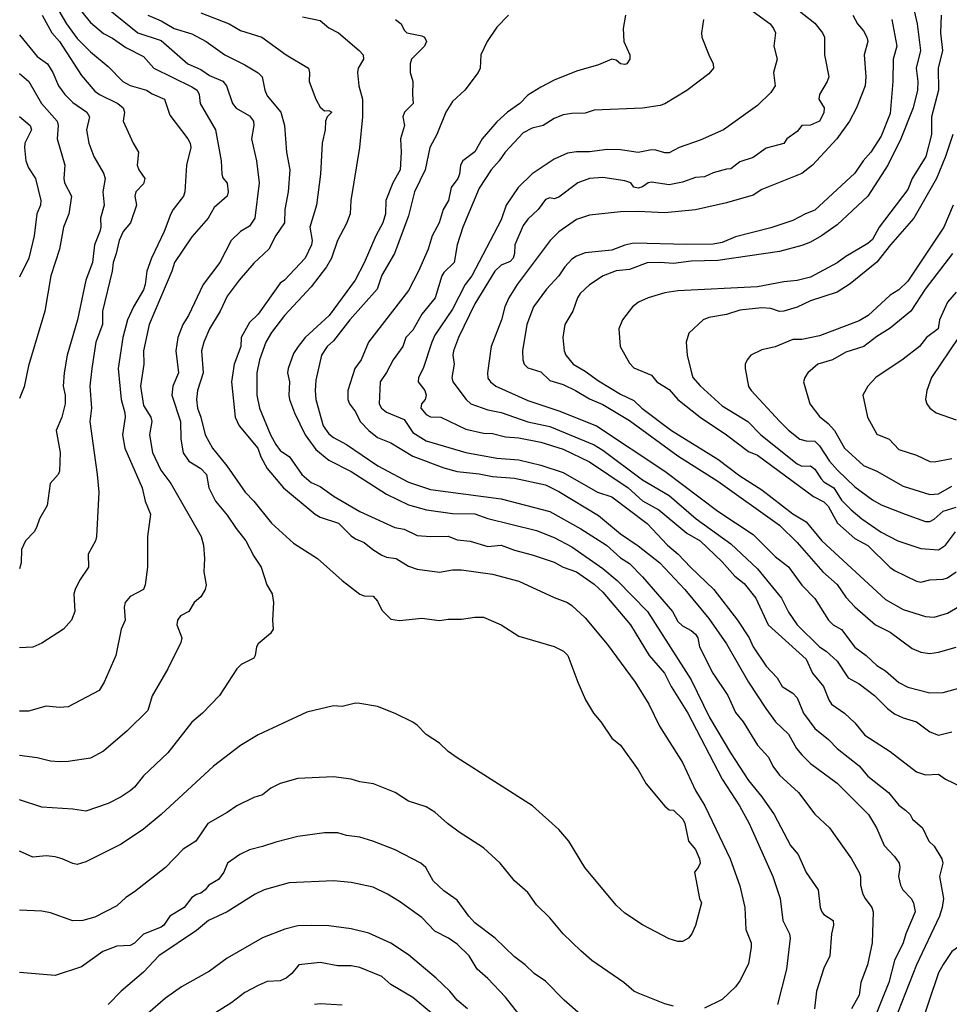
# Model space of a CAD drawing. Header units: metres. Extents: x -46681 to -43747, y -240911 to -237677.
# Tile 682 of 1056: x -46681 to -46576, y -238276 to -238165. Entities that reach past the tile are written whole.
import ezdxf

# ---------------------------------------------------------------- set-up
doc = ezdxf.new("R2010")
doc.units = ezdxf.units.M
doc.layers.add('CONTOUR_INDEX', color=1, linetype='Continuous')
doc.layers.add('CONTOUR_INTER', color=3, linetype='Continuous')

msp = doc.modelspace()

# ---------------------------------------------------------------- linework, layer by layer
at = {"layer": 'CONTOUR_INDEX'}
for points, elevation in [([(-46678.57, -238164.52), (-46677.45, -238166.52), (-46676.58, -238167.52), (-46674.1, -238171.37), (-46672.6, -238173.12), (-46672.05, -238173.52), (-46669.98, -238174.52), (-46669.39, -238175.02), (-46669.24, -238175.52), (-46669.39, -238176.52), (-46668.24, -238179.02), (-46667.66, -238180.02), (-46667.79, -238181.52), (-46667.61, -238182.02), (-46666.95, -238183.02), (-46667.1, -238183.63), (-46667.95, -238184.52), (-46668.06, -238185.02), (-46667.88, -238186.02), (-46668.57, -238188.02), (-46669.38, -238189.02), (-46669.83, -238190.02), (-46670.16, -238191.52), (-46670.53, -238192.52), (-46670.62, -238193.52), (-46671.71, -238198.02), (-46671.71, -238199.52), (-46672.48, -238201.52), (-46672.95, -238204.52), (-46673.14, -238206.52), (-46672.97, -238209.02), (-46673.17, -238210.52), (-46672.31, -238216.52), (-46672.14, -238218.52), (-46672.39, -238223.52), (-46672.51, -238224.02), (-46673.33, -238225.52), (-46673.31, -238227.02), (-46674.33, -238228.52), (-46674.83, -238229.52), (-46674.95, -238230.02), (-46674.84, -238232.02), (-46675.24, -238233.02), (-46676.14, -238234.02), (-46678.6, -238235.61), (-46679.6, -238236.05), (-46681.1, -238236.15)], 105), ([(-46660.6, -238164.25), (-46657.4, -238165.52), (-46656.1, -238166.27), (-46653.7, -238167.02), (-46650.94, -238169.02), (-46648.43, -238170.52), (-46648.31, -238171.02), (-46648.33, -238172.02), (-46647.6, -238174.04), (-46647.1, -238174.94), (-46646.6, -238175.35), (-46646.1, -238175.33), (-46645.77, -238175.52), (-46646.3, -238176.02), (-46646.48, -238176.52), (-46646.51, -238177.52), (-46646.87, -238179.02), (-46647.07, -238182.52), (-46647.52, -238186.02), (-46648.26, -238188.52), (-46647.99, -238190.02), (-46648.06, -238190.52), (-46648.79, -238192.02), (-46651.14, -238194.52), (-46651.6, -238194.86), (-46654.1, -238198.36), (-46655.1, -238199.3), (-46656.02, -238201.02), (-46656.07, -238202.02), (-46656.81, -238204.02), (-46657.11, -238206.02), (-46656.71, -238210.02), (-46656.26, -238211.02), (-46654.16, -238213.52), (-46653.82, -238214.52), (-46653.1, -238215.82), (-46651.23, -238218.02), (-46647.67, -238221.02), (-46647.1, -238221.33), (-46645, -238222.02), (-46643.6, -238223.45), (-46643.1, -238223.81), (-46642.1, -238224.22), (-46641.12, -238225.02), (-46640.1, -238225.65), (-46639.6, -238225.86), (-46638.5, -238226.02), (-46637.1, -238226.9), (-46636.1, -238227.25), (-46633.6, -238227.58), (-46632.1, -238227.3), (-46631.1, -238227.31), (-46627.6, -238227.81), (-46624.6, -238228.58), (-46620.6, -238230.46), (-46619.1, -238231.01), (-46618.6, -238231.33), (-46617.1, -238232.76), (-46614.6, -238235.71), (-46611.44, -238240.02), (-46609.91, -238242.52), (-46608.7, -238245.02), (-46606.1, -238249.12), (-46604.6, -238252.27), (-46603.55, -238254.02), (-46600.71, -238260.02), (-46599.6, -238263.08), (-46599.02, -238265.52), (-46598.93, -238268.02), (-46598.32, -238269.52), (-46598.32, -238270.02), (-46598.6, -238271.9), (-46599.6, -238273.83), (-46600.08, -238274.52), (-46601.6, -238275.96), (-46603.6, -238276.91)], 100), ([(-46579.85, -238164.02), (-46579.53, -238165.52), (-46579.15, -238168.52), (-46579.64, -238170.52), (-46579.44, -238172.02), (-46579.48, -238173.02), (-46579.98, -238175.02), (-46581.37, -238178.52), (-46582.85, -238181.52), (-46585.1, -238185), (-46588.6, -238188.25), (-46590.35, -238189.52), (-46591.6, -238190.21), (-46592.6, -238190.6), (-46595.1, -238191.28), (-46602.1, -238192.28), (-46605.1, -238192.38), (-46607.1, -238192.65), (-46608.6, -238192.52), (-46610.1, -238192.56), (-46612.1, -238193.31), (-46613.6, -238193.45), (-46615.08, -238194.02), (-46616.6, -238195.03), (-46617.66, -238196.02), (-46617.98, -238196.52), (-46618.48, -238198.02), (-46619.39, -238199.52), (-46619.63, -238201.02), (-46619.49, -238202.52), (-46619.3, -238203.02), (-46618.45, -238204.02), (-46617.1, -238204.83), (-46615.6, -238205.93), (-46613.1, -238207.42), (-46611.6, -238208.13), (-46610.68, -238209.02), (-46607.33, -238211.52), (-46602.1, -238214.8), (-46599.6, -238216.66), (-46597.1, -238218.24), (-46593.6, -238220.96), (-46592.1, -238221.89), (-46590.31, -238224.02), (-46583.1, -238230.68), (-46581.1, -238231.79), (-46578.6, -238232.6), (-46577.6, -238232.65), (-46576.1, -238232.23), (-46574.1, -238231.04)], 90), ([(-46603.72, -238165.02), (-46603.94, -238166.52), (-46603.88, -238167.02), (-46603.11, -238169.02), (-46602.6, -238170.02), (-46602.59, -238170.52), (-46603.1, -238171.16), (-46605.6, -238173.06), (-46608.1, -238174.55), (-46608.6, -238174.74), (-46610.6, -238175.05), (-46616.1, -238175.28), (-46617.1, -238175.62), (-46618.6, -238175.64), (-46619.6, -238175.82), (-46620.6, -238176.23), (-46621.87, -238177.02), (-46623.1, -238177.32), (-46624.1, -238177.84), (-46626.15, -238180.02), (-46626.83, -238181.02), (-46627.75, -238182.02), (-46629.1, -238184.09), (-46630.96, -238188.52), (-46631.57, -238190.52), (-46631.93, -238192.52), (-46633.1, -238193.64), (-46633.34, -238194.02), (-46634.06, -238196.52), (-46635.6, -238198.37), (-46636.6, -238200.19), (-46637.38, -238201.02), (-46637.74, -238202.02), (-46638.84, -238203.52), (-46639.6, -238204.98), (-46640.3, -238206.02), (-46640.4, -238208.52), (-46640.15, -238209.02), (-46639.6, -238209.46), (-46637.6, -238210.29), (-46636.6, -238211.78), (-46635.1, -238212.69), (-46630.6, -238214.04), (-46627.1, -238214.68), (-46624.6, -238214.87), (-46622.1, -238215.45), (-46619.6, -238216.31), (-46615.71, -238218.52), (-46614.1, -238219.04), (-46610.1, -238222.06), (-46607.79, -238224.52), (-46606.58, -238225.52), (-46605.19, -238227.02), (-46602.53, -238229.52), (-46599.85, -238233.02), (-46598.56, -238235.02), (-46598.1, -238236.04), (-46596.6, -238238.22), (-46595.37, -238239.52), (-46594.82, -238240.52), (-46593.6, -238241.27), (-46593.1, -238241.79), (-46592.39, -238243.52), (-46591.1, -238245.26), (-46589.56, -238246.52), (-46588.59, -238247.52), (-46586.1, -238249.49), (-46585.1, -238250.66), (-46582.77, -238252.52), (-46581.6, -238253.94), (-46580.85, -238254.52), (-46580.34, -238255.02), (-46580.06, -238255.52), (-46578.91, -238256.52), (-46578.2, -238258.02), (-46577.6, -238258.58), (-46576.72, -238260.02), (-46576.63, -238260.52), (-46577.02, -238262.02), (-46576.56, -238264.52), (-46576.69, -238265.52), (-46577.01, -238266.52), (-46579.6, -238272.03), (-46582.1, -238278.35)], 95), ([(-46575.1, -238195.89), (-46576.1, -238197.02), (-46576.99, -238199.02), (-46577.17, -238200.02), (-46578.47, -238201.02), (-46579.28, -238202.02), (-46581.1, -238203.45), (-46584.21, -238205.52), (-46585.12, -238206.52), (-46585.69, -238207.52), (-46585.16, -238210.02), (-46584.1, -238211.95), (-46582.68, -238212.52), (-46581.6, -238213.67), (-46579.6, -238214.33), (-46578.1, -238215.05), (-46577.6, -238215.07), (-46575.6, -238214.69)], 85), ([(-46607.1, -238276.7), (-46608.1, -238276.42), (-46611.1, -238275.24), (-46611.6, -238274.99), (-46612.74, -238274.02), (-46616.33, -238271.52), (-46617.6, -238270.42), (-46619.6, -238268.52), (-46621.1, -238266.69), (-46622.6, -238265.24), (-46623.6, -238263.85), (-46625.08, -238262.52), (-46626.71, -238260.52), (-46628.6, -238258.78), (-46631.36, -238257.02), (-46632.69, -238256.02), (-46634.1, -238254.73), (-46635.1, -238254.14), (-46637.1, -238253.51), (-46638.6, -238252.51), (-46641.07, -238251.52), (-46642.6, -238251.3), (-46643.6, -238251), (-46645.6, -238250.75), (-46649.6, -238250.92), (-46651.6, -238251.48), (-46652.68, -238252.02), (-46653.6, -238252.79), (-46654.6, -238253.08), (-46656.54, -238254.02), (-46657.6, -238254.78), (-46659.81, -238256.02), (-46661.18, -238258.02), (-46662.6, -238258.93), (-46664.59, -238261.02), (-46668.1, -238263.76), (-46669.1, -238264.4), (-46670.1, -238265.35), (-46672.6, -238266.61), (-46673.96, -238267.02), (-46675.1, -238267.04), (-46677.6, -238266.13), (-46678.6, -238265.96), (-46681.1, -238265.83)], 100), ([(-46644.6, -238276.57), (-46647.1, -238276.42), (-46647.75, -238276.52)], 95)]:
    msp.add_lwpolyline(points, dxfattribs=dict(at, elevation=elevation))
at = {"layer": 'CONTOUR_INTER'}
for points, elevation in [([(-46677.52, -238162.52), (-46675.79, -238165.52), (-46674.6, -238167.16), (-46673.1, -238168.68), (-46671.1, -238170.35), (-46669.44, -238172.02), (-46668.6, -238172.47), (-46666.74, -238173.02), (-46666.1, -238173.43), (-46664.7, -238174.02), (-46664.1, -238175.85), (-46662.08, -238178.52), (-46661.81, -238179.02), (-46661.74, -238179.52), (-46662.2, -238181.52), (-46662.39, -238184.52), (-46662.54, -238185.02), (-46663.74, -238186.52), (-46663.99, -238187.02), (-46664.73, -238189.02), (-46666.19, -238192.02), (-46666.69, -238193.52), (-46666.88, -238195.02), (-46667.1, -238195.61), (-46668.23, -238197.52), (-46668.91, -238199.02), (-46669.42, -238201.02), (-46669.95, -238204.52), (-46669.61, -238208.02), (-46669.19, -238209.52), (-46669.16, -238210.02), (-46669.46, -238212.02), (-46669.19, -238213.52), (-46667.25, -238218.02), (-46666.9, -238219.52), (-46666.29, -238221.02), (-46666.63, -238223.52), (-46666.64, -238227.02), (-46666.91, -238229.02), (-46667.1, -238229.52), (-46668.6, -238230.31), (-46669.17, -238231.02), (-46669.29, -238231.52), (-46669.16, -238233.02), (-46669.6, -238234.02), (-46670.21, -238237.02), (-46671.54, -238240.02), (-46672.1, -238240.97), (-46675.6, -238242.8), (-46676.6, -238242.91), (-46678.1, -238242.76), (-46680.1, -238243.32), (-46681.1, -238243.3)], 104), ([(-46674.61, -238163.52), (-46673.1, -238165.37), (-46671.6, -238166.58), (-46670.6, -238167.12), (-46669.1, -238168.2), (-46667.1, -238169.21), (-46665.93, -238170.52), (-46661.6, -238172.62), (-46661, -238173.02), (-46660.78, -238173.52), (-46660.68, -238174.52), (-46658.94, -238177.52), (-46658.31, -238181.02), (-46658.23, -238182.52), (-46658.1, -238182.95), (-46657.6, -238183.55), (-46657.52, -238184.52), (-46657.63, -238185.02), (-46659.1, -238186.29), (-46659.78, -238187.52), (-46661.6, -238189.6), (-46663.57, -238192.52), (-46663.88, -238193.52), (-46666.44, -238199.52), (-46667.1, -238202.51), (-46667.04, -238204.02), (-46667.44, -238206.52), (-46667.1, -238208.69), (-46666.27, -238210.02), (-46666.14, -238210.52), (-46666.39, -238212.02), (-46666.05, -238214.02), (-46665.13, -238216.02), (-46663.98, -238217.52), (-46660.55, -238223.52), (-46660.31, -238224.52), (-46660.18, -238226.02), (-46660.26, -238227.52), (-46660, -238229.02), (-46660.11, -238229.52), (-46660.6, -238230.36), (-46661.34, -238231.02), (-46661.97, -238232.02), (-46662.9, -238232.52), (-46663.25, -238233.02), (-46663.31, -238233.52), (-46662.74, -238235.02), (-46662.86, -238235.52), (-46664.33, -238238.52), (-46666.1, -238241.56), (-46666.6, -238243.22), (-46668.92, -238245.52), (-46671.6, -238247.84), (-46673.1, -238248.61), (-46675.6, -238249.02), (-46676.6, -238249.04), (-46677.6, -238248.97), (-46679.1, -238248.6), (-46681.1, -238248.33)], 103), ([(-46671.1, -238163.81), (-46667.73, -238166.52), (-46665.1, -238167.38), (-46662.05, -238170.02), (-46660.6, -238170.69), (-46659.6, -238171.34), (-46658.1, -238171.99), (-46657.68, -238172.52), (-46657, -238174.52), (-46656.6, -238175.04), (-46655.1, -238175.92), (-46654.65, -238176.52), (-46654.61, -238177.02), (-46654.88, -238178.52), (-46654.31, -238181.02), (-46654, -238183.52), (-46654.5, -238187.52), (-46655.1, -238188.4), (-46656.1, -238189.01), (-46657.18, -238190.02), (-46658.44, -238192.52), (-46660.33, -238195.02), (-46662.01, -238198.52), (-46662.64, -238199.52), (-46663.19, -238201.02), (-46663.41, -238202.52), (-46663.11, -238205.02), (-46663.76, -238206.52), (-46663.86, -238207.52), (-46662.9, -238210.52), (-46662.86, -238212.52), (-46662.6, -238214.05), (-46661.94, -238215.02), (-46660.6, -238215.85), (-46659.95, -238216.52), (-46659.68, -238218.02), (-46658.92, -238219.52), (-46657.6, -238221.11), (-46656.6, -238222.63), (-46655.49, -238224.02), (-46654.6, -238225.76), (-46653.75, -238227.02), (-46653.14, -238229.02), (-46652.53, -238230.02), (-46652.36, -238231.02), (-46652.5, -238233.02), (-46652.4, -238234.02), (-46652.73, -238234.52), (-46654.1, -238235.7), (-46654.29, -238236.02), (-46654.44, -238237.02), (-46654.6, -238237.3), (-46656.02, -238238.02), (-46656.53, -238238.52), (-46658.49, -238241.52), (-46660.4, -238243.52), (-46661.6, -238244.55), (-46664.32, -238248.02), (-46667.1, -238250.64), (-46668.1, -238251.9), (-46668.6, -238252.34), (-46669.61, -238253.02), (-46671.1, -238253.76), (-46673.6, -238254.62), (-46675.1, -238254.4), (-46678.6, -238254.19), (-46681.1, -238253.36)], 102), ([(-46593.6, -238163.48), (-46591.1, -238165.44), (-46590.24, -238166.52), (-46590.03, -238167.02), (-46590, -238169.02), (-46589.54, -238171.52), (-46589.7, -238172.02), (-46590.58, -238173.52), (-46590.66, -238174.02), (-46590.05, -238175.02), (-46590.1, -238175.59), (-46590.6, -238176.54), (-46591.6, -238176.99), (-46592.6, -238177.01), (-46593.1, -238177.69), (-46594.28, -238178.52), (-46594.6, -238179.06), (-46596.6, -238179.59), (-46598.1, -238180.62), (-46599.6, -238181.14), (-46600.6, -238181.93), (-46601.1, -238181.95), (-46602.6, -238182.36), (-46603.6, -238182.82), (-46604.6, -238182.88), (-46606.1, -238183.43), (-46607.6, -238183.71), (-46609.6, -238183.43), (-46609.98, -238183.52), (-46610.6, -238183.96), (-46611.1, -238184.12), (-46611.6, -238183.99), (-46611.92, -238183.52), (-46612.6, -238183.29), (-46615.1, -238182.9), (-46616.6, -238183.02), (-46617.94, -238183.52), (-46620.1, -238185.13), (-46620.6, -238185.32), (-46621.1, -238185.19), (-46621.6, -238185.4), (-46622.42, -238186.52), (-46623.6, -238187.62), (-46624.1, -238188.33), (-46625.07, -238190.52), (-46625.09, -238191.52), (-46625.25, -238192.02), (-46625.6, -238192.42), (-46626.6, -238192.84), (-46627.31, -238193.52), (-46629.6, -238197.2), (-46631.45, -238201.02), (-46632.01, -238202.52), (-46632.08, -238203.02), (-46631.92, -238204.02), (-46632.18, -238205.52), (-46632.06, -238206.02), (-46630.58, -238208.02), (-46630.04, -238208.52), (-46628.1, -238209.2), (-46626.6, -238209.5), (-46623.6, -238210.55), (-46621.1, -238211.07), (-46616.1, -238213.15), (-46615.1, -238213.75), (-46610.6, -238217.13), (-46607.6, -238218.9), (-46604.54, -238221.52), (-46600.6, -238224.38), (-46597.6, -238227.18), (-46594.9, -238230.52), (-46594.1, -238232.1), (-46593.1, -238233.54), (-46590.6, -238236.04), (-46589.84, -238236.52), (-46588.6, -238237.64), (-46587.32, -238239.52), (-46586.1, -238240.22), (-46584.37, -238241.52), (-46582.88, -238243.02), (-46582.1, -238243.61), (-46581.1, -238244.07), (-46579.6, -238244.52), (-46578.1, -238245.64), (-46577.1, -238246.04), (-46575.6, -238245.64)], 93), ([(-46666.6, -238164.51), (-46665.1, -238165.15), (-46663.6, -238166.05), (-46661.6, -238166.64), (-46659.98, -238167.52), (-46657.88, -238169.02), (-46655.6, -238170.14), (-46654.1, -238171.04), (-46653.64, -238171.52), (-46653.35, -238173.02), (-46653.1, -238173.67), (-46651.54, -238175.52), (-46651.11, -238177.02), (-46650.92, -238180.02), (-46650.52, -238182.02), (-46650.7, -238184.52), (-46651.09, -238186.52), (-46651.13, -238188.02), (-46652.1, -238189.48), (-46652.91, -238191.02), (-46654.6, -238192.58), (-46656.26, -238194.52), (-46657.6, -238196.33), (-46658.42, -238198.02), (-46659.61, -238200.02), (-46660.26, -238201.52), (-46660.52, -238202.52), (-46660.34, -238205.02), (-46660.96, -238207.02), (-46661.1, -238208.02), (-46660.99, -238209.02), (-46660.6, -238210.01), (-46660.09, -238212.02), (-46659.28, -238213.52), (-46657.66, -238215.52), (-46655.59, -238218.52), (-46654.61, -238219.52), (-46652.6, -238222.01), (-46650.1, -238224.28), (-46647.38, -238226.02), (-46644.6, -238228.51), (-46642.6, -238230.07), (-46642.1, -238230.26), (-46641.1, -238230.3), (-46640.6, -238230.87), (-46640.1, -238231.88), (-46639.1, -238232.91), (-46638.1, -238233.03), (-46635.6, -238232.78), (-46633.6, -238233.05), (-46632.6, -238232.89), (-46631.1, -238232.89), (-46629.6, -238232.68), (-46628.6, -238232.67), (-46626.6, -238233.54), (-46624.6, -238234.8), (-46620.6, -238235.98), (-46619.54, -238236.52), (-46619.06, -238237.02), (-46617.95, -238240.02), (-46617.06, -238242.02), (-46616.17, -238243.52), (-46615.33, -238244.52), (-46614.1, -238246.35), (-46613.1, -238247.15), (-46611.1, -238249.96), (-46610.18, -238251.52), (-46608.1, -238254.07), (-46607.6, -238254.48), (-46607.1, -238254.52), (-46606.06, -238255.52), (-46605.83, -238256.02), (-46605.39, -238258.02), (-46604.6, -238258.96), (-46604.15, -238260.02), (-46604.1, -238260.52), (-46604.32, -238261.02), (-46604.73, -238261.52), (-46604.15, -238264.52), (-46603.93, -238265.02), (-46604.6, -238267.57), (-46605.03, -238268.52), (-46605.42, -238269.02), (-46606.1, -238269.37), (-46606.6, -238269.37), (-46607.6, -238269.09), (-46610.6, -238267.5), (-46612.6, -238266.16), (-46613.6, -238265.26), (-46617.15, -238261.02), (-46618.95, -238258.02), (-46620.1, -238256.72), (-46623.07, -238254.02), (-46631.6, -238248.6), (-46632.6, -238247.88), (-46633.6, -238246.93), (-46635.1, -238245.95), (-46636.1, -238244.88), (-46636.6, -238244.56), (-46638.6, -238243.57), (-46640.6, -238242.77), (-46642.6, -238242.43), (-46643.1, -238242.42), (-46644.6, -238242.78), (-46645.6, -238242.7), (-46648.6, -238243.42), (-46654.1, -238245.99), (-46656.1, -238247.2), (-46659.15, -238249.52), (-46665.1, -238255.02), (-46667.1, -238256.68), (-46669.6, -238258.36), (-46673.6, -238260.35), (-46674.6, -238260.66), (-46675.1, -238260.57), (-46676.28, -238260.02), (-46677.1, -238259.78), (-46678.1, -238259.67), (-46679.6, -238259.83), (-46681.1, -238259.15)], 101), ([(-46649.1, -238164.7), (-46647.1, -238165.13), (-46646.1, -238165.96), (-46645, -238166.52), (-46642.66, -238168.52), (-46642.23, -238169.02), (-46642.17, -238169.52), (-46642.78, -238170.52), (-46642.88, -238171.02), (-46642.71, -238172.52), (-46642.3, -238174.02), (-46642.3, -238176.02), (-46642.63, -238179.52), (-46643.63, -238185.52), (-46643.7, -238187.02), (-46644.1, -238188.1), (-46645.12, -238190.02), (-46645.82, -238192.02), (-46646.38, -238193.02), (-46648.1, -238195.29), (-46651.13, -238198.52), (-46652.6, -238200.45), (-46653.23, -238201.52), (-46653.96, -238203.52), (-46654.26, -238205.02), (-46654.24, -238207.52), (-46653.96, -238209.02), (-46652.72, -238212.02), (-46652.1, -238213.13), (-46651.6, -238213.79), (-46650.58, -238214.52), (-46649.17, -238216.52), (-46648.1, -238217.41), (-46647.1, -238217.89), (-46645.51, -238219.02), (-46642.6, -238220.7), (-46638.64, -238222.52), (-46637.6, -238222.72), (-46636.1, -238223.42), (-46634.6, -238223.54), (-46632.6, -238223.49), (-46631.6, -238223.92), (-46630.1, -238224.08), (-46628.1, -238224.67), (-46626.6, -238224.52), (-46625.1, -238225.09), (-46623.1, -238225.6), (-46620.6, -238226.44), (-46619.6, -238227.01), (-46618.1, -238227.52), (-46616.1, -238228.93), (-46615.1, -238229.82), (-46611.98, -238233.52), (-46609.85, -238237.02), (-46608.12, -238239.02), (-46607.36, -238240.52), (-46605.47, -238243.52), (-46601.59, -238251.02), (-46599.65, -238254.02), (-46598.53, -238256.02), (-46595.88, -238262.02), (-46595.05, -238264.52), (-46594.72, -238267.02), (-46593.99, -238268.52), (-46593.91, -238269.02), (-46594.32, -238272.52), (-46595.35, -238276.52)], 99), ([(-46625.78, -238164.52), (-46627.1, -238165.89), (-46628.18, -238167.52), (-46628.9, -238169.02), (-46629, -238170.52), (-46629.2, -238171.02), (-46630.73, -238173.02), (-46632.1, -238174.28), (-46632.86, -238175.52), (-46633.89, -238178.02), (-46634.68, -238179.52), (-46635.19, -238182.02), (-46636.42, -238184.52), (-46637.1, -238187.22), (-46638.69, -238191.52), (-46640.1, -238193.97), (-46640.65, -238195.52), (-46643.72, -238199.02), (-46645.6, -238201.37), (-46646.29, -238202.02), (-46646.94, -238203.02), (-46647.6, -238205.83), (-46647.66, -238207.02), (-46647.59, -238208.02), (-46646.74, -238211.02), (-46646.1, -238211.91), (-46645.6, -238212.32), (-46644.1, -238213.11), (-46640.57, -238215.52), (-46637.1, -238217.4), (-46634.6, -238218.22), (-46626.6, -238219.29), (-46621.1, -238220.7), (-46617.6, -238222.67), (-46614.7, -238224.52), (-46613.1, -238225.96), (-46612.1, -238226.58), (-46610.6, -238228.09), (-46607.2, -238232.02), (-46606.6, -238233.16), (-46606.1, -238233.66), (-46605.1, -238234.16), (-46604.6, -238234.59), (-46604.35, -238235.02), (-46604.18, -238236.02), (-46602.65, -238239.02), (-46600.97, -238241.52), (-46600.1, -238243.47), (-46599.23, -238244.52), (-46597.6, -238247.14), (-46596.37, -238248.52), (-46595.86, -238249.52), (-46595.1, -238250.54), (-46592.95, -238252.52), (-46591.1, -238254.96), (-46589.46, -238256.52), (-46586.97, -238260.02), (-46586.1, -238261.57), (-46585.96, -238262.02), (-46585.94, -238263.02), (-46585.66, -238264.02), (-46585.42, -238264.52), (-46584.65, -238265.52), (-46584.52, -238266.02), (-46584.64, -238269.52), (-46585.16, -238272.02), (-46585.92, -238274.02), (-46586.1, -238275.47), (-46586.96, -238277.02)], 97), ([(-46612.52, -238164.52), (-46612.79, -238166.02), (-46612.74, -238167.52), (-46612.06, -238169.02), (-46612.04, -238169.52), (-46612.39, -238170.02), (-46612.6, -238170.11), (-46613.1, -238170.02), (-46613.6, -238169.62), (-46614.1, -238169.5), (-46615.6, -238170.14), (-46618.1, -238170.86), (-46620.6, -238171.89), (-46622.1, -238172.67), (-46623.6, -238173.59), (-46624.5, -238174.52), (-46625.9, -238175.52), (-46627.1, -238176.58), (-46628.74, -238178.52), (-46629.6, -238179.99), (-46630.94, -238181.02), (-46631.2, -238181.52), (-46631.31, -238182.52), (-46631.53, -238183.02), (-46632.25, -238184.02), (-46632.57, -238185.52), (-46633.17, -238186.52), (-46633.64, -238188.02), (-46634.42, -238189.52), (-46634.87, -238191.02), (-46635.98, -238193.52), (-46637.1, -238195.69), (-46641.64, -238201.52), (-46642.46, -238203.52), (-46643.15, -238204.52), (-46643.97, -238207.02), (-46643.96, -238208.02), (-46643.78, -238208.52), (-46643.1, -238209.44), (-46642.56, -238210.52), (-46641.6, -238211.55), (-46640.6, -238212.32), (-46639.1, -238212.93), (-46636.6, -238214.46), (-46633.1, -238215.76), (-46631.6, -238216.16), (-46629.1, -238216.43), (-46627.6, -238216.73), (-46625.1, -238216.93), (-46621.6, -238217.67), (-46620.1, -238218.43), (-46615.6, -238221.16), (-46613.1, -238223.23), (-46611.1, -238224.59), (-46608.64, -238226.52), (-46605.81, -238229.52), (-46603.1, -238232.8), (-46601.1, -238235.7), (-46598.6, -238240.01), (-46596.64, -238243.02), (-46595.57, -238244.52), (-46594.1, -238245.9), (-46593.19, -238247.52), (-46592.6, -238248.25), (-46591.6, -238249.23), (-46588.6, -238251.44), (-46585.02, -238255.02), (-46584.13, -238256.52), (-46583.25, -238258.52), (-46582.1, -238259.75), (-46581.58, -238260.52), (-46581.5, -238261.02), (-46581.63, -238262.02), (-46581.42, -238263.02), (-46581.14, -238263.52), (-46580.2, -238264.52), (-46579.96, -238265.02), (-46579.75, -238266.02), (-46580.82, -238268.52), (-46581.1, -238269.52), (-46582.09, -238271.52), (-46582.72, -238274.02), (-46584.53, -238278.52)], 96), ([(-46598.1, -238164.12), (-46596.18, -238165.52), (-46595.78, -238166.02), (-46595.58, -238166.52), (-46595.74, -238168.02), (-46595.39, -238169.52), (-46595.77, -238171.02), (-46595.61, -238172.52), (-46596.1, -238173.27), (-46597.6, -238174.76), (-46601.44, -238177.52), (-46604.1, -238178.68), (-46606.45, -238179.52), (-46607.6, -238180.12), (-46608.1, -238180.12), (-46609.1, -238179.8), (-46609.6, -238179.77), (-46611.1, -238180.05), (-46613.1, -238179.75), (-46614.6, -238179.74), (-46616.6, -238180.01), (-46618.1, -238179.98), (-46619.1, -238180.13), (-46620.6, -238180.81), (-46623.1, -238182.49), (-46624.7, -238184.02), (-46626.03, -238186.02), (-46626.6, -238187.69), (-46629.91, -238194.02), (-46630.7, -238195.02), (-46632.1, -238197.82), (-46634.1, -238200.73), (-46634.47, -238201.52), (-46635.42, -238204.52), (-46635.95, -238205.52), (-46635.99, -238206.02), (-46635.23, -238207.02), (-46635.09, -238207.52), (-46635.21, -238208.02), (-46635.64, -238208.52), (-46635.68, -238209.02), (-46635.1, -238209.74), (-46634.6, -238209.99), (-46633.43, -238210.02), (-46630.6, -238211.39), (-46628.6, -238211.85), (-46627.6, -238211.89), (-46626.1, -238212.26), (-46624.6, -238212.38), (-46622.1, -238212.87), (-46619.6, -238213.65), (-46616.6, -238215.07), (-46612.25, -238218.02), (-46610.6, -238219.49), (-46608.76, -238220.52), (-46605.6, -238223.16), (-46604.09, -238224.02), (-46601.6, -238226.42), (-46600.18, -238228.02), (-46599.1, -238228.86), (-46597.79, -238230.52), (-46596.39, -238233.52), (-46592.1, -238237.41), (-46591.37, -238239.02), (-46590.12, -238240.52), (-46589.54, -238242.02), (-46589.21, -238242.52), (-46587.74, -238243.52), (-46586.6, -238244.62), (-46585.46, -238246.02), (-46582.6, -238247.87), (-46579.6, -238250.17), (-46578.6, -238250.53), (-46577.1, -238250.43), (-46576.34, -238251.02), (-46574.6, -238251.83)], 94), ([(-46586.81, -238164.52), (-46586.28, -238165.52), (-46585.6, -238166.28), (-46585.21, -238167.02), (-46585.13, -238167.52), (-46585.51, -238169.02), (-46585.34, -238171.52), (-46585.41, -238172.52), (-46586.41, -238175.02), (-46587.17, -238176.52), (-46588.62, -238178.52), (-46591.39, -238181.52), (-46592.6, -238182.43), (-46597.1, -238184.26), (-46598.1, -238184.89), (-46601.1, -238185.77), (-46604.6, -238186.54), (-46608.1, -238186.89), (-46611.1, -238186.73), (-46613.1, -238186.78), (-46616.6, -238187.17), (-46618.1, -238187.66), (-46620.1, -238189.05), (-46621.08, -238190.02), (-46624.81, -238195.02), (-46625.73, -238196.52), (-46626.2, -238197.52), (-46626.56, -238199.02), (-46627.75, -238202.02), (-46628.17, -238205.02), (-46628.1, -238205.6), (-46627.83, -238206.02), (-46627.21, -238206.52), (-46623.6, -238208.16), (-46620.1, -238209.3), (-46615.81, -238211.02), (-46608.1, -238216.13), (-46602.1, -238220.67), (-46598.1, -238223.32), (-46595.6, -238225.81), (-46594.1, -238226.98), (-46592.6, -238229.06), (-46591.1, -238230.57), (-46589.55, -238233.02), (-46589.05, -238233.52), (-46588.1, -238234.07), (-46586.6, -238236.08), (-46585.31, -238237.02), (-46584.1, -238238.13), (-46583.1, -238238.76), (-46581.6, -238240.08), (-46580.6, -238240.6), (-46578.1, -238241.25), (-46576.6, -238241.18), (-46574.12, -238240.52)], 92), ([(-46576.83, -238164.52), (-46576.87, -238166.52), (-46576.66, -238168.52), (-46577.14, -238170.52), (-46577.12, -238173.02), (-46577.92, -238176.02), (-46577.9, -238178.02), (-46578.56, -238180.52), (-46580.08, -238183.02), (-46580.6, -238184.27), (-46583.82, -238188.52), (-46584.6, -238189.9), (-46585.1, -238190.37), (-46587.6, -238191.83), (-46588.6, -238192.55), (-46591.6, -238194.19), (-46593.1, -238194.57), (-46594.6, -238194.71), (-46597.6, -238195.28), (-46606.6, -238195.71), (-46608.1, -238195.97), (-46609.96, -238196.52), (-46611.07, -238197.02), (-46611.76, -238197.52), (-46612.87, -238199.02), (-46613.31, -238200.02), (-46613.15, -238202.02), (-46612.1, -238203.9), (-46611.6, -238204.45), (-46609.6, -238205.27), (-46609, -238206.02), (-46607.6, -238206.88), (-46606.61, -238208.02), (-46604.1, -238210.03), (-46601.1, -238212.02), (-46598.6, -238213.92), (-46597.6, -238214.32), (-46591.26, -238219.02), (-46590.1, -238219.61), (-46589.6, -238220.09), (-46588.56, -238222.02), (-46586.6, -238223.78), (-46585.1, -238224.57), (-46582.61, -238227.02), (-46582.1, -238227.39), (-46579.6, -238228.6), (-46579.1, -238228.71), (-46578.1, -238228.46), (-46576.6, -238228.37), (-46576.1, -238228.2), (-46575.1, -238227.52)], 89), ([(-46638.55, -238165.02), (-46637.91, -238165.52), (-46637.6, -238166.21), (-46637.3, -238166.52), (-46635.6, -238166.85), (-46635.28, -238167.02), (-46635.04, -238167.52), (-46635.27, -238168.02), (-46636.75, -238169.52), (-46636.91, -238170.02), (-46636.89, -238171.02), (-46636.6, -238172.02), (-46636.66, -238173.52), (-46636.56, -238174.52), (-46637.56, -238175.52), (-46637.72, -238176.02), (-46637.53, -238177.02), (-46638, -238178.52), (-46637.91, -238180.02), (-46638.04, -238182.02), (-46638.86, -238183.52), (-46639.65, -238185.52), (-46639.69, -238187.02), (-46639.99, -238188.02), (-46640.78, -238189.52), (-46642.1, -238192.57), (-46643.14, -238194.52), (-46646.09, -238198.52), (-46648.8, -238201.02), (-46649.59, -238202.02), (-46650.1, -238202.82), (-46650.7, -238204.52), (-46650.79, -238205.02), (-46650.55, -238206.02), (-46650.64, -238207.52), (-46650.55, -238208.02), (-46650.01, -238209.52), (-46648.79, -238212.02), (-46647.6, -238213.69), (-46646.1, -238214.89), (-46643.6, -238216.18), (-46639.6, -238218.73), (-46637.1, -238219.95), (-46635.06, -238220.52), (-46632.1, -238220.95), (-46629.6, -238220.98), (-46628.1, -238221.51), (-46622.6, -238222.87), (-46620.6, -238223.64), (-46618.6, -238224.71), (-46615.1, -238227.15), (-46613.49, -238228.52), (-46610.06, -238232.02), (-46605.1, -238239.75), (-46603.02, -238244.02), (-46600.66, -238248.02), (-46598.6, -238251.16), (-46597.1, -238253.02), (-46595.73, -238255.02), (-46593.85, -238258.52), (-46593, -238259.52), (-46592.1, -238261.56), (-46590.75, -238263.52), (-46590.49, -238265.52), (-46590.31, -238266.02), (-46590.1, -238266.31), (-46589.05, -238267.02), (-46588.98, -238267.52), (-46589.22, -238268.52), (-46589.42, -238271.02), (-46590.1, -238272.41), (-46590.92, -238275.02), (-46591.15, -238277.02)], 98), ([(-46582.41, -238165.02), (-46581.83, -238168.02), (-46582.25, -238169.52), (-46582.29, -238172.02), (-46582.6, -238175.67), (-46583.6, -238178.21), (-46584.76, -238180.02), (-46585.65, -238181.02), (-46586.6, -238182.39), (-46591.1, -238186.61), (-46592.17, -238187.02), (-46593.6, -238187.78), (-46596.1, -238188.6), (-46600.1, -238189.62), (-46601.6, -238190.27), (-46602.6, -238190.45), (-46605.6, -238190.48), (-46611.6, -238190.32), (-46612.6, -238190.56), (-46614.1, -238191.13), (-46617.1, -238191.43), (-46618.1, -238191.81), (-46618.6, -238192.15), (-46619.42, -238193.02), (-46620.1, -238194.02), (-46621.47, -238195.52), (-46622.94, -238197.52), (-46623.7, -238199.52), (-46624.19, -238202.52), (-46624.17, -238203.52), (-46624, -238204.02), (-46623.6, -238204.44), (-46622.1, -238204.9), (-46621.1, -238205.89), (-46619.6, -238206.34), (-46618.2, -238207.02), (-46616.6, -238207.95), (-46615.1, -238208.61), (-46612.1, -238210.41), (-46606.6, -238214.41), (-46602.1, -238217.27), (-46595.1, -238222.24), (-46593.1, -238224.23), (-46590.2, -238227.52), (-46588.6, -238228.97), (-46587.6, -238230.39), (-46586.6, -238231.5), (-46584.24, -238233.52), (-46582.6, -238234.35), (-46580.1, -238236.22), (-46579.1, -238236.62), (-46578.1, -238236.78), (-46577.1, -238236.64), (-46575.1, -238236.06)], 91), ([(-46681.1, -238166.75), (-46679.1, -238169.19), (-46677.95, -238170.02), (-46677.35, -238171.02), (-46676.69, -238172.52), (-46676, -238173.52), (-46675.1, -238174.41), (-46673.48, -238175.52), (-46673.2, -238176.02), (-46673.54, -238177.52), (-46673.26, -238179.02), (-46672.71, -238180.52), (-46671.6, -238182.41), (-46671.43, -238183.02), (-46671.7, -238184.52), (-46671.55, -238186.02), (-46671.95, -238187.52), (-46671.91, -238188.52), (-46672.02, -238189.02), (-46672.62, -238190.52), (-46672.86, -238192.52), (-46673.61, -238194.52), (-46674.56, -238199.02), (-46675.72, -238203.02), (-46676.08, -238205.02), (-46676.16, -238206.52), (-46675.96, -238207.52), (-46675.94, -238208.52), (-46676.33, -238210.02), (-46676.95, -238211.52), (-46676.52, -238214.02), (-46676.6, -238216.15), (-46676.74, -238216.52), (-46677.64, -238217.52), (-46678, -238220.02), (-46678.87, -238221.52), (-46679.21, -238222.52), (-46679.46, -238223.02), (-46680.43, -238224.02), (-46680.9, -238225.02), (-46680.92, -238226.52), (-46681.1, -238227.21)], 106), ([(-46681.1, -238171.13), (-46680.08, -238172.02), (-46678.64, -238174.52), (-46676.85, -238176.52), (-46676.73, -238177.02), (-46676.84, -238178.52), (-46676, -238181.52), (-46676.09, -238183.02), (-46676.01, -238183.52), (-46675.23, -238185.02), (-46675.55, -238187.02), (-46676.13, -238188.52), (-46676.58, -238191.02), (-46677.56, -238194.02), (-46678.26, -238198.02), (-46680.1, -238204.23), (-46680.6, -238206.61), (-46681.1, -238207.93)], 107), ([(-46681.1, -238175.99), (-46679.92, -238177.02), (-46679.76, -238177.52), (-46680.5, -238179.02), (-46680.56, -238179.52), (-46680.41, -238181.02), (-46680.1, -238181.81), (-46679.31, -238183.02), (-46678.72, -238185.52), (-46678.74, -238186.02), (-46679.17, -238187.02), (-46679.46, -238189.52), (-46680.07, -238192.02), (-46681.1, -238194.17)], 108), ([(-46575.51, -238178.02), (-46576.33, -238180.52), (-46577.35, -238183.02), (-46579.92, -238187.52), (-46582.54, -238190.52), (-46584.1, -238192.5), (-46587.1, -238194.93), (-46588.6, -238195.86), (-46591.6, -238196.85), (-46593.1, -238197.59), (-46594.6, -238198.02), (-46595.1, -238198.05), (-46596.1, -238197.74), (-46597.1, -238197.66), (-46599.6, -238197.93), (-46601.1, -238198.41), (-46603.1, -238198.73), (-46603.76, -238199.02), (-46605.37, -238200.52), (-46605.67, -238201.52), (-46605.56, -238203.02), (-46605.08, -238205.02), (-46604.9, -238205.52), (-46604.1, -238206.49), (-46601.6, -238208.74), (-46598.7, -238210.52), (-46597.23, -238212.02), (-46593.1, -238215.3), (-46592.6, -238215.56), (-46591.6, -238215.54), (-46591.1, -238215.91), (-46590.39, -238217.02), (-46590.1, -238217.33), (-46588.96, -238218.02), (-46588.1, -238219.44), (-46586.98, -238220.52), (-46585.8, -238221.52), (-46583.6, -238223.05), (-46581.73, -238224.02), (-46579.1, -238224.91), (-46577.1, -238225.04), (-46576.33, -238224.52), (-46575.18, -238223.02)], 88), ([(-46575.45, -238186.02), (-46576.51, -238188.52), (-46580.6, -238194.64), (-46581.6, -238195.62), (-46582.6, -238196.23), (-46585.07, -238198.52), (-46586.1, -238199.14), (-46590.6, -238200.83), (-46592.6, -238201.22), (-46593.6, -238201.23), (-46595.6, -238202.06), (-46597.1, -238202.42), (-46598.37, -238203.02), (-46598.78, -238203.52), (-46598.98, -238204.02), (-46599.01, -238204.52), (-46598.6, -238206.56), (-46598.31, -238207.02), (-46595.1, -238210.47), (-46594.1, -238211.49), (-46592.79, -238212.52), (-46592.1, -238212.71), (-46591.1, -238212.75), (-46590.6, -238213.27), (-46589.46, -238215.02), (-46588.55, -238216.02), (-46586.6, -238217.91), (-46584.6, -238219.39), (-46583.6, -238219.94), (-46580.89, -238221.02), (-46578.6, -238221.82), (-46578.1, -238221.83), (-46577.6, -238221.58), (-46576.6, -238220.68), (-46575.1, -238220.22)], 87), ([(-46575.54, -238191.52), (-46578.64, -238195.52), (-46580.26, -238198.02), (-46582.6, -238199.95), (-46584.1, -238200.9), (-46585.57, -238202.02), (-46587.6, -238202.67), (-46589.1, -238203.54), (-46590.78, -238204.02), (-46591.89, -238205.02), (-46592.23, -238205.52), (-46592.38, -238206.02), (-46591.69, -238208.52), (-46590.6, -238209.96), (-46589.6, -238210.76), (-46588.88, -238211.52), (-46587.76, -238213.52), (-46585.6, -238215.49), (-46584.1, -238216.15), (-46581.1, -238217.84), (-46578.1, -238218.77), (-46577.1, -238218.7), (-46575.6, -238217.83)], 86), ([(-46574.85, -238201.02), (-46577.91, -238205.52), (-46578.42, -238207.02), (-46578.57, -238208.02), (-46578.43, -238208.52), (-46578.09, -238209.02), (-46577.36, -238209.52), (-46575.1, -238210.33)], 84), ([(-46616.1, -238279.02), (-46619.48, -238276.02), (-46621.6, -238273.86), (-46622.88, -238273.02), (-46623.9, -238272.02), (-46625.1, -238271.13), (-46627.27, -238269.02), (-46629.6, -238267.26), (-46630.28, -238266.52), (-46631.6, -238264.71), (-46633.1, -238263.66), (-46634.32, -238262.52), (-46635.15, -238261.02), (-46635.69, -238260.52), (-46638.61, -238259.02), (-46641.13, -238258.02), (-46642.6, -238257.56), (-46644.1, -238257.39), (-46645.1, -238257.08), (-46646.6, -238257.08), (-46649.6, -238257.51), (-46652.1, -238258.12), (-46653.6, -238258.64), (-46655.1, -238258.99), (-46656.19, -238259.52), (-46657.58, -238260.52), (-46657.98, -238261.52), (-46658.6, -238262.38), (-46659.69, -238263.02), (-46660.1, -238263.55), (-46660.6, -238263.91), (-46661.1, -238264.05), (-46661.6, -238264.4), (-46662.5, -238265.52), (-46664.09, -238266.52), (-46664.79, -238267.52), (-46665.1, -238267.77), (-46667.1, -238268.56), (-46668.1, -238269.57), (-46668.6, -238269.84), (-46670.1, -238269.9), (-46671.1, -238270.27), (-46671.68, -238270.52), (-46674.1, -238272.23), (-46677.1, -238273.24), (-46681.1, -238272.88)], 99), ([(-46622.1, -238280.79), (-46626.1, -238275.68), (-46628.1, -238273.57), (-46629.33, -238272.52), (-46630.22, -238271.02), (-46631.6, -238269.7), (-46632.55, -238269.02), (-46634.1, -238268.21), (-46635.6, -238266.68), (-46638.1, -238264.86), (-46639.48, -238264.02), (-46641.1, -238263.22), (-46643.6, -238262.71), (-46645.6, -238262.53), (-46650.6, -238262.74), (-46653.41, -238263.52), (-46654.44, -238264.02), (-46657.6, -238266.03), (-46659.74, -238267.02), (-46661.1, -238268.12), (-46665.34, -238271.02), (-46667.1, -238272.85), (-46669.6, -238275.01), (-46671.1, -238276.53)], 98), ([(-46540.6, -238278.39), (-46545.6, -238276.38), (-46547.68, -238275.02), (-46549.6, -238274.01), (-46552.1, -238272.94), (-46554.6, -238271.42), (-46555.15, -238271.02), (-46556.51, -238269.52), (-46557.6, -238268.84), (-46560.6, -238267.91), (-46562.1, -238267.8), (-46563.1, -238267.18), (-46564.6, -238267.27), (-46566.1, -238266.57), (-46567.6, -238266.23), (-46569.1, -238265.44), (-46570.1, -238265.56), (-46570.92, -238266.02), (-46574.08, -238269.02), (-46574.6, -238269.78), (-46575.6, -238270.52), (-46576.6, -238271.97), (-46577.1, -238272.94), (-46579.34, -238279.52)], 94), ([(-46630.4, -238277.02), (-46631.6, -238276.03), (-46632.43, -238275.02), (-46633.98, -238273.52), (-46637.1, -238270.89), (-46639.1, -238269.57), (-46641.6, -238268.44), (-46643.6, -238267.94), (-46646.1, -238267.59), (-46648.1, -238267.56), (-46649.6, -238267.61), (-46651.1, -238267.99), (-46653.6, -238268.95), (-46657.6, -238271.26), (-46659.6, -238272.75), (-46662.77, -238274.52), (-46664.6, -238275.8), (-46666.6, -238277.52)], 97), ([(-46633.1, -238278.68), (-46636.6, -238275.72), (-46639.1, -238274.26), (-46640.1, -238273.33), (-46642.6, -238272.31), (-46643.6, -238272.13), (-46645.1, -238272.14), (-46647.1, -238271.77), (-46649.52, -238272.02), (-46650.31, -238273.02), (-46650.94, -238273.52), (-46651.6, -238273.85), (-46653.1, -238273.91), (-46654.1, -238274.35), (-46655.6, -238275.16), (-46657.1, -238276.3), (-46661.1, -238278.81)], 96)]:
    msp.add_lwpolyline(points, dxfattribs=dict(at, elevation=elevation))

doc.saveas('drawing.dxf')
